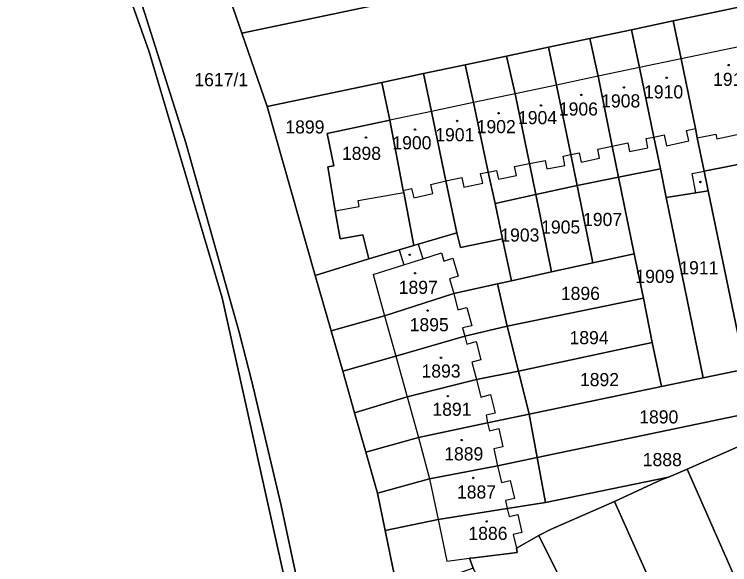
# Model space of a CAD drawing. Extents: x -596233 to -595156, y -1161235 to -1159375.
# Drawn here: x -595945.9 to -595853.3, y -1161090.6 to -1161019.3 of the extents above; entities that cross this region are included whole.
import ezdxf

# ---------------------------------------------------------------- set-up
doc = ezdxf.new("R2010")
doc.units = 0
for name, color, linetype in [('KN_CAR_KR', 7, 'Continuous'), ('KN_KULTURY', 7, 'Continuous'), ('KN_PARC_CIS_POZ', 7, 'Continuous'), ('KN_PARC_CIS_STAV', 7, 'Continuous'), ('KN_PARC_PLOCHA', 7, 'Continuous'), ('parcely_l', 7, 'Continuous')]:
    doc.layers.add(name, color=color, linetype=linetype)

msp = doc.modelspace()

# ---------------------------------------------------------------- linework, layer by layer
at = {"layer": 'KN_CAR_KR'}
for points in [[(-595848.81, -1161022.86), (-595859.57, -1161025.1)], [(-595859.57, -1161025.1), (-595864.95, -1161026.23)], [(-595864.95, -1161026.23), (-595870.33, -1161027.37)], [(-595870.33, -1161027.37), (-595875.71, -1161028.5)], [(-595875.71, -1161028.5), (-595881.06, -1161029.63)], [(-595881.06, -1161029.63), (-595886.46, -1161030.77)], [(-595886.46, -1161030.77), (-595891.89, -1161031.91)], [(-595891.89, -1161031.91), (-595897.3, -1161033.05)], [(-595858.9, -1161034.38), (-595857.72, -1161034.11)], [(-595858.6, -1161035.71), (-595858.9, -1161034.38)], [(-595854.98, -1161035.45), (-595846.51, -1161033.64)], [(-595864.11, -1161035.44), (-595863.11, -1161035.24)], [(-595863.87, -1161036.62), (-595864.11, -1161035.44)], [(-595863.11, -1161035.24), (-595861.78, -1161034.94)], [(-595861.78, -1161034.94), (-595861.46, -1161036.36)], [(-595857.49, -1161035.35), (-595855.11, -1161034.84)], [(-595855.11, -1161034.84), (-595854.98, -1161035.45)], [(-595868.49, -1161036.41), (-595866.48, -1161036)], [(-595866.48, -1161036), (-595866.25, -1161037.11)], [(-595861.46, -1161036.36), (-595858.6, -1161035.71)], [(-595873.87, -1161037.49), (-595872.77, -1161037.26)], [(-595872.77, -1161037.26), (-595872.51, -1161038.49)], [(-595870.37, -1161036.81), (-595868.49, -1161036.41)], [(-595870.13, -1161037.98), (-595870.37, -1161036.81)], [(-595866.25, -1161037.11), (-595863.87, -1161036.62)], [(-595874.86, -1161037.69), (-595873.87, -1161037.49)], [(-595874.62, -1161038.9), (-595874.86, -1161037.69)], [(-595872.51, -1161038.49), (-595870.13, -1161037.98)], [(-595881.15, -1161039.05), (-595879.21, -1161038.65)], [(-595880.91, -1161040.22), (-595881.15, -1161039.05)], [(-595879.21, -1161038.65), (-595877.19, -1161038.25)], [(-595877.19, -1161038.25), (-595876.97, -1161039.36)], [(-595876.97, -1161039.36), (-595874.62, -1161038.9)], [(-595885.53, -1161039.97), (-595884.54, -1161039.76)], [(-595885.27, -1161041.21), (-595885.53, -1161039.97)], [(-595884.54, -1161039.76), (-595883.47, -1161039.54)], [(-595883.47, -1161039.54), (-595883.23, -1161040.7)], [(-595858.15, -1161039.96), (-595856.58, -1161039.64)], [(-595857.69, -1161042.44), (-595858.15, -1161039.96)], [(-595891.97, -1161041.38), (-595890.02, -1161040.92)], [(-595890.02, -1161040.92), (-595887.96, -1161040.48)], [(-595887.96, -1161040.48), (-595887.69, -1161041.72)], [(-595883.23, -1161040.7), (-595880.91, -1161040.22)], [(-595895.54, -1161042.15), (-595894.48, -1161041.9)], [(-595894.48, -1161041.9), (-595894.19, -1161043.12)], [(-595891.7, -1161042.53), (-595891.97, -1161041.38)], [(-595887.69, -1161041.72), (-595885.27, -1161041.21)], [(-595901.4, -1161043.43), (-595895.49, -1161042.4)], [(-595894.19, -1161043.12), (-595891.7, -1161042.53)], [(-595901.25, -1161044.24), (-595901.4, -1161043.43)], [(-595904.35, -1161044.78), (-595901.25, -1161044.24)], [(-595893.63, -1161049.11), (-595893.02, -1161050.99)], [(-595896.09, -1161049.84), (-595895.47, -1161051.76)], [(-595893.02, -1161050.99), (-595890.62, -1161050.23)], [(-595890.62, -1161050.23), (-595890.28, -1161051.28)], [(-595895.47, -1161051.76), (-595893.02, -1161050.99)], [(-595890.28, -1161051.28), (-595889.13, -1161050.92)], [(-595889.13, -1161050.92), (-595888.44, -1161053.25)], [(-595899.45, -1161053.01), (-595895.47, -1161051.76)], [(-595899.45, -1161053.01), (-595897.96, -1161058.37)], [(-595888.44, -1161053.25), (-595889.58, -1161053.58)], [(-595889.58, -1161053.58), (-595889.02, -1161055.48)], [(-595889.02, -1161055.48), (-595888.47, -1161057.59)], [(-595888.47, -1161057.59), (-595887.31, -1161057.29)], [(-595887.31, -1161057.29), (-595886.69, -1161059.65)], [(-595897.96, -1161058.37), (-595896.5, -1161063.58)], [(-595886.69, -1161059.65), (-595887.86, -1161059.95)], [(-595887.86, -1161059.95), (-595887.59, -1161060.99)], [(-595887.59, -1161060.99), (-595887.32, -1161062.03)], [(-595887.32, -1161062.03), (-595886.11, -1161061.71)], [(-595886.11, -1161061.71), (-595885.49, -1161064.07)], [(-595896.5, -1161063.58), (-595895.03, -1161068.85)], [(-595885.49, -1161064.07), (-595886.66, -1161064.38)], [(-595886.66, -1161064.38), (-595886.08, -1161066.61)], [(-595886.08, -1161066.61), (-595885.51, -1161068.89)], [(-595885.51, -1161068.89), (-595884.27, -1161068.58)], [(-595884.27, -1161068.58), (-595883.67, -1161070.99)], [(-595895.03, -1161068.85), (-595893.56, -1161074.12)], [(-595883.67, -1161070.99), (-595884.83, -1161071.23)], [(-595884.83, -1161071.23), (-595884.63, -1161072.22)], [(-595884.63, -1161072.22), (-595884.4, -1161073.25)], [(-595884.4, -1161073.25), (-595883.19, -1161072.98)], [(-595883.19, -1161072.98), (-595882.67, -1161075.32)], [(-595893.56, -1161074.12), (-595892.15, -1161079.46)], [(-595882.67, -1161075.32), (-595883.83, -1161075.58)], [(-595883.83, -1161075.58), (-595883.33, -1161077.8)], [(-595883.33, -1161077.8), (-595882.84, -1161079.97)], [(-595892.15, -1161079.46), (-595891.04, -1161084.75)], [(-595882.84, -1161079.97), (-595881.69, -1161079.71)], [(-595881.69, -1161079.71), (-595881.17, -1161082.04)], [(-595881.17, -1161082.04), (-595882.32, -1161082.3)], [(-595882.32, -1161082.3), (-595882.09, -1161083.33)], [(-595882.09, -1161083.33), (-595881.86, -1161084.36)], [(-595881.86, -1161084.36), (-595880.7, -1161084.11)], [(-595880.7, -1161084.11), (-595880.18, -1161086.44)], [(-595891.04, -1161084.75), (-595889.9, -1161090.13)], [(-595880.18, -1161086.44), (-595881.34, -1161086.7)], [(-595881.34, -1161086.7), (-595880.89, -1161088.44)], [(-595889.9, -1161090.13), (-595886.97, -1161089.77)]]:
    msp.add_lwpolyline(points, dxfattribs=at)
at = {"layer": 'KN_KULTURY'}
for centre, radius in [((-595853.44, -1161025.91), 0.09), ((-595853.44, -1161025.91), 0.0398), ((-595861.45, -1161027.55), 0.09), ((-595861.45, -1161027.55), 0.0398), ((-595866.98, -1161028.8), 0.09), ((-595866.98, -1161028.8), 0.0398), ((-595872.49, -1161029.77), 0.09), ((-595872.49, -1161029.77), 0.0398), ((-595877.71, -1161031.14), 0.09), ((-595877.71, -1161031.14), 0.0398), ((-595883.21, -1161032.15), 0.09), ((-595883.21, -1161032.15), 0.0398), ((-595888.57, -1161033.15), 0.09), ((-595888.57, -1161033.15), 0.0398), ((-595894.03, -1161034.27), 0.09), ((-595894.03, -1161034.27), 0.0398), ((-595900.37, -1161035.3), 0.09), ((-595900.37, -1161035.3), 0.0398), ((-595857.08, -1161041.05), 0.09), ((-595857.08, -1161041.05), 0.0398), ((-595894.7, -1161050.47), 0.09), ((-595894.7, -1161050.47), 0.0398), ((-595894.01, -1161052.87), 0.09), ((-595894.01, -1161052.87), 0.0398), ((-595892.4, -1161057.7), 0.09), ((-595892.4, -1161057.7), 0.0398), ((-595890.66, -1161063.81), 0.09), ((-595890.66, -1161063.81), 0.0398), ((-595889.78, -1161068.77), 0.09), ((-595889.78, -1161068.77), 0.0398), ((-595887.97, -1161074.47), 0.09), ((-595887.97, -1161074.47), 0.0398), ((-595886.5, -1161079.37), 0.09), ((-595886.5, -1161079.37), 0.0398), ((-595884.76, -1161084.99), 0.09), ((-595884.76, -1161084.99), 0.0398)]:
    msp.add_circle(centre, radius, dxfattribs=at)
at = {"layer": 'KN_PARC_PLOCHA'}
for points in [[(-595932.45, -1161008.33), (-595923.68, -1161035.97), (-595916.79, -1161060.49), (-595915.17, -1161066.86), (-595911.35, -1161082.95), (-595908.87, -1161094.65), (-595901.08, -1161134.44), (-595900.34, -1161134.29), (-595898.31, -1161145), (-595901.34, -1161137.73), (-595900.87, -1161137.65), (-595919, -1161056.06), (-595928.46, -1161024.22), (-595963.05, -1160926.68)], [(-595963.05, -1160926.68), (-595928.46, -1161024.22), (-595919, -1161056.06), (-595900.87, -1161137.65), (-595901.34, -1161137.73), (-595903.95, -1161138.15), (-595904.75, -1161140.26), (-595905.56, -1161142.28), (-595906.73, -1161144.3), (-595908.51, -1161146.01), (-595911.15, -1161147.82), (-595913.46, -1161148.94), (-595935.55, -1161156.06), (-595938.4, -1161156.98), (-595944.25, -1161155.13), (-595946.59, -1161152.37)], [(-595908.87, -1161094.65), (-595911.35, -1161082.95), (-595915.17, -1161066.86), (-595916.79, -1161060.49), (-595923.68, -1161035.97), (-595932.45, -1161008.33)], [(-595919.83, -1161012.04), (-595916.44, -1161021.78), (-595913.17, -1161031.29), (-595906.93, -1161053.15), (-595904.89, -1161060.33), (-595903.39, -1161065.56), (-595901.86, -1161070.94), (-595900.41, -1161076.02), (-595898.88, -1161081.33), (-595897.87, -1161086.16), (-595896.89, -1161090.99)], [(-595855.21, -1161019.07), (-595860.62, -1161020.2), (-595866, -1161021.34), (-595871.4, -1161022.48), (-595876.73, -1161023.6), (-595882.17, -1161024.75), (-595887.52, -1161025.88), (-595892.91, -1161027.02), (-595898.34, -1161028.16), (-595913.17, -1161031.29), (-595916.44, -1161021.78), (-595892.98, -1161016.84)]]:
    msp.add_lwpolyline(points, dxfattribs=at)
for points in [[(-595894.16, -1161012.18), (-595892.98, -1161016.84), (-595916.44, -1161021.78), (-595919.83, -1161012.04), (-595913.2, -1161009.57), (-595911.24, -1161015.14), (-595907.04, -1161013.66), (-595906.08, -1161016.37), (-595903.47, -1161015.43), (-595903.61, -1161015.04), (-595898.75, -1161013.27)], [(-595845.69, -1161037.5), (-595856.58, -1161039.64), (-595857.49, -1161035.35), (-595857.72, -1161034.11), (-595859.57, -1161025.1), (-595860.62, -1161020.2), (-595855.21, -1161019.07), (-595849.85, -1161017.95), (-595848.81, -1161022.86), (-595846.89, -1161031.88), (-595846.51, -1161033.64)], [(-595856.58, -1161039.64), (-595856.06, -1161042.18), (-595857.69, -1161042.44), (-595861.52, -1161043.05), (-595862.27, -1161039.35), (-595863.11, -1161035.24), (-595864.95, -1161026.23), (-595866, -1161021.34), (-595860.62, -1161020.2), (-595859.57, -1161025.1), (-595857.72, -1161034.11), (-595857.49, -1161035.35)], [(-595862.27, -1161039.35), (-595867.67, -1161040.44), (-595868.49, -1161036.41), (-595870.33, -1161027.37), (-595871.4, -1161022.48), (-595866, -1161021.34), (-595864.95, -1161026.23), (-595863.11, -1161035.24)], [(-595867.67, -1161040.44), (-595873.05, -1161041.51), (-595873.87, -1161037.49), (-595875.71, -1161028.5), (-595876.73, -1161023.6), (-595871.4, -1161022.48), (-595870.33, -1161027.37), (-595868.49, -1161036.41)], [(-595873.05, -1161041.51), (-595878.39, -1161042.66), (-595879.21, -1161038.65), (-595881.06, -1161029.63), (-595882.17, -1161024.75), (-595876.73, -1161023.6), (-595875.71, -1161028.5), (-595873.87, -1161037.49)], [(-595878.39, -1161042.66), (-595883.67, -1161043.84), (-595884.54, -1161039.76), (-595886.46, -1161030.77), (-595887.52, -1161025.88), (-595882.17, -1161024.75), (-595881.06, -1161029.63), (-595879.21, -1161038.65)], [(-595883.67, -1161043.84), (-595882.7, -1161048.41), (-595888.14, -1161049.53), (-595888.62, -1161047.62), (-595890.02, -1161040.92), (-595891.89, -1161031.91), (-595892.91, -1161027.02), (-595887.52, -1161025.88), (-595886.46, -1161030.77), (-595884.54, -1161039.76)], [(-595888.62, -1161047.62), (-595893.63, -1161049.11), (-595894.16, -1161049.27), (-595895.49, -1161042.4), (-595895.54, -1161042.15), (-595897.3, -1161033.05), (-595898.34, -1161028.16), (-595892.91, -1161027.02), (-595891.89, -1161031.91), (-595890.02, -1161040.92)], [(-595897.3, -1161033.05), (-595905.38, -1161034.75), (-595904.53, -1161038.96), (-595905.33, -1161039.1), (-595904.35, -1161044.78), (-595903.72, -1161048.42), (-595900.78, -1161047.91), (-595900, -1161051), (-595906.93, -1161053.15), (-595913.17, -1161031.29), (-595898.34, -1161028.16)], [(-595894.16, -1161049.27), (-595896.09, -1161049.84), (-595900, -1161051), (-595900.78, -1161047.91), (-595903.72, -1161048.42), (-595904.35, -1161044.78), (-595905.33, -1161039.1), (-595904.53, -1161038.96), (-595905.38, -1161034.75), (-595897.3, -1161033.05), (-595895.54, -1161042.15), (-595895.49, -1161042.4)], [(-595843.69, -1161046.89), (-595849.2, -1161048.07), (-595848.08, -1161053.47), (-595846.95, -1161058.96), (-595845.87, -1161064.16), (-595851.31, -1161065.29), (-595856.06, -1161042.18), (-595856.58, -1161039.64), (-595845.69, -1161037.5)], [(-595861.52, -1161043.05), (-595856.75, -1161066.42), (-595862.14, -1161067.54), (-595863.31, -1161061.82), (-595864.47, -1161056.11), (-595865.64, -1161050.36), (-595867.67, -1161040.44), (-595862.27, -1161039.35)], [(-595865.64, -1161050.36), (-595871, -1161051.53), (-595873.05, -1161041.51), (-595867.67, -1161040.44)], [(-595871, -1161051.53), (-595876.34, -1161052.7), (-595878.39, -1161042.66), (-595873.05, -1161041.51)], [(-595876.34, -1161052.7), (-595881.54, -1161053.84), (-595882.7, -1161048.41), (-595883.67, -1161043.84), (-595878.39, -1161042.66)], [(-595851.31, -1161065.29), (-595856.75, -1161066.42), (-595861.52, -1161043.05), (-595857.69, -1161042.44), (-595856.06, -1161042.18)], [(-595882.7, -1161048.41), (-595881.54, -1161053.84), (-595883.37, -1161054.24), (-595889.02, -1161055.48), (-595897.96, -1161058.37), (-595904.89, -1161060.33), (-595906.93, -1161053.15), (-595900, -1161051), (-595896.09, -1161049.84), (-595894.16, -1161049.27), (-595893.63, -1161049.11), (-595888.62, -1161047.62), (-595888.14, -1161049.53)], [(-595864.47, -1161056.11), (-595882.11, -1161059.71), (-595883.37, -1161054.24), (-595881.54, -1161053.84), (-595876.34, -1161052.7), (-595871, -1161051.53), (-595865.64, -1161050.36)], [(-595882.11, -1161059.71), (-595887.59, -1161060.99), (-595896.5, -1161063.58), (-595903.39, -1161065.56), (-595904.89, -1161060.33), (-595897.96, -1161058.37), (-595889.02, -1161055.48), (-595883.37, -1161054.24)], [(-595863.31, -1161061.82), (-595880.63, -1161065.53), (-595882.11, -1161059.71), (-595864.47, -1161056.11)], [(-595880.63, -1161065.53), (-595886.08, -1161066.61), (-595895.03, -1161068.85), (-595901.86, -1161070.94), (-595903.39, -1161065.56), (-595896.5, -1161063.58), (-595887.59, -1161060.99), (-595882.11, -1161059.71)], [(-595862.14, -1161067.54), (-595879.27, -1161071.11), (-595880.63, -1161065.53), (-595863.31, -1161061.82)], [(-595844.72, -1161069.74), (-595878.2, -1161076.73), (-595879.27, -1161071.11), (-595862.14, -1161067.54), (-595856.75, -1161066.42), (-595851.31, -1161065.29), (-595845.87, -1161064.16)], [(-595879.27, -1161071.11), (-595884.63, -1161072.22), (-595893.56, -1161074.12), (-595900.41, -1161076.02), (-595901.86, -1161070.94), (-595895.03, -1161068.85), (-595886.08, -1161066.61), (-595880.63, -1161065.53)], [(-595844.28, -1161071.85), (-595844.69, -1161072.03), (-595858.78, -1161078.24), (-595861.21, -1161079.27), (-595877.12, -1161082.53), (-595878.2, -1161076.73), (-595844.72, -1161069.74)], [(-595878.2, -1161076.73), (-595883.33, -1161077.8), (-595892.15, -1161079.46), (-595898.88, -1161081.33), (-595900.41, -1161076.02), (-595893.56, -1161074.12), (-595884.63, -1161072.22), (-595879.27, -1161071.11)], [(-595837.24, -1161088.2), (-595841.21, -1161090.03), (-595839.94, -1161093.17), (-595845.26, -1161095.8), (-595850.16, -1161097.83), (-595858.78, -1161078.24), (-595844.69, -1161072.03)], [(-595877.12, -1161082.53), (-595882.09, -1161083.33), (-595891.04, -1161084.75), (-595897.87, -1161086.16), (-595898.88, -1161081.33), (-595892.15, -1161079.46), (-595883.33, -1161077.8), (-595878.2, -1161076.73)], [(-595850.16, -1161097.83), (-595848.83, -1161100.85), (-595847.65, -1161103.46), (-595844.56, -1161110.24), (-595853.24, -1161113.55), (-595856.29, -1161106.76), (-595857.14, -1161107.14), (-595868.2, -1161082.4), (-595862.18, -1161079.61), (-595861.21, -1161079.27), (-595858.78, -1161078.24)], [(-595868.2, -1161082.4), (-595876.47, -1161086.05), (-595878, -1161086.81), (-595880.89, -1161088.44), (-595880.82, -1161089.01), (-595886.39, -1161089.71), (-595886.97, -1161089.77), (-595886.51, -1161091.06), (-595892.7, -1161093.24), (-595896.08, -1161094.7), (-595896.89, -1161090.99), (-595897.87, -1161086.16), (-595891.04, -1161084.75), (-595882.09, -1161083.33), (-595877.12, -1161082.53), (-595861.21, -1161079.27), (-595862.18, -1161079.61)], [(-595857.14, -1161107.14), (-595859.88, -1161108.37), (-595860.87, -1161109.2), (-595865.9, -1161111.18), (-595878, -1161086.81), (-595876.47, -1161086.05), (-595868.2, -1161082.4)], [(-595865.9, -1161111.18), (-595863.23, -1161116.56), (-595862.97, -1161117.08), (-595867.82, -1161119.46), (-595863.04, -1161129.43), (-595866.1, -1161130.88), (-595886.51, -1161091.06), (-595886.97, -1161089.77), (-595886.39, -1161089.71), (-595880.82, -1161089.01), (-595880.89, -1161088.44), (-595878, -1161086.81)]]:
    msp.add_lwpolyline(points, close=True, dxfattribs=at)
at = {"layer": 'parcely_l'}
for points in [[(-595970.85, -1160905.06), (-595963.05, -1160926.68), (-595928.46, -1161024.22), (-595919, -1161056.06), (-595900.87, -1161137.65), (-595901.34, -1161137.73)], [(-595898.31, -1161145), (-595900.34, -1161134.29), (-595901.08, -1161134.44), (-595908.87, -1161094.65), (-595911.35, -1161082.95), (-595915.17, -1161066.86), (-595916.79, -1161060.49), (-595923.68, -1161035.97), (-595932.45, -1161008.33), (-595931.85, -1161008.07), (-595933.08, -1161004.4), (-595933.76, -1161004.69), (-595934.5, -1161002.59), (-595933.82, -1161002.3), (-595934.86, -1160999.42), (-595935.6, -1160999.68), (-595936.32, -1160997.73), (-595935.57, -1160997.47), (-595936.57, -1160994.57), (-595937.32, -1160994.82), (-595945.84, -1160970.67), (-595945.16, -1160970.37), (-595946.16, -1160967.59)], [(-595919.83, -1161012.04), (-595916.44, -1161021.78)], [(-595892.98, -1161016.84), (-595916.44, -1161021.78)], [(-595849.85, -1161017.95), (-595855.21, -1161019.07), (-595860.62, -1161020.2)], [(-595860.62, -1161020.2), (-595866, -1161021.34)], [(-595860.62, -1161020.2), (-595859.57, -1161025.1), (-595857.72, -1161034.11), (-595857.49, -1161035.35), (-595856.58, -1161039.64)], [(-595866, -1161021.34), (-595871.4, -1161022.48)], [(-595866, -1161021.34), (-595864.95, -1161026.23), (-595863.11, -1161035.24), (-595862.27, -1161039.35)], [(-595916.44, -1161021.78), (-595913.17, -1161031.29)], [(-595871.4, -1161022.48), (-595876.73, -1161023.6)], [(-595867.67, -1161040.44), (-595868.49, -1161036.41), (-595870.33, -1161027.37), (-595871.4, -1161022.48)], [(-595876.73, -1161023.6), (-595882.17, -1161024.75)], [(-595873.05, -1161041.51), (-595873.87, -1161037.49), (-595875.71, -1161028.5), (-595876.73, -1161023.6)], [(-595887.52, -1161025.88), (-595882.17, -1161024.75)], [(-595882.17, -1161024.75), (-595881.06, -1161029.63), (-595879.21, -1161038.65), (-595878.39, -1161042.66)], [(-595887.52, -1161025.88), (-595892.91, -1161027.02)], [(-595883.67, -1161043.84), (-595884.54, -1161039.76), (-595886.46, -1161030.77), (-595887.52, -1161025.88)], [(-595898.34, -1161028.16), (-595892.91, -1161027.02)], [(-595892.91, -1161027.02), (-595891.89, -1161031.91), (-595890.02, -1161040.92), (-595888.62, -1161047.62)], [(-595913.17, -1161031.29), (-595898.34, -1161028.16)], [(-595898.34, -1161028.16), (-595897.3, -1161033.05)], [(-595906.93, -1161053.15), (-595913.17, -1161031.29)], [(-595897.3, -1161033.05), (-595905.38, -1161034.75), (-595904.53, -1161038.96), (-595905.33, -1161039.1), (-595904.35, -1161044.78), (-595903.72, -1161048.42), (-595900.78, -1161047.91), (-595900, -1161051)], [(-595894.16, -1161049.27), (-595895.49, -1161042.4), (-595895.54, -1161042.15), (-595897.3, -1161033.05)], [(-595856.58, -1161039.64), (-595845.69, -1161037.5)], [(-595862.27, -1161039.35), (-595867.67, -1161040.44)], [(-595861.52, -1161043.05), (-595862.27, -1161039.35)], [(-595856.06, -1161042.18), (-595856.58, -1161039.64)], [(-595867.67, -1161040.44), (-595873.05, -1161041.51)], [(-595865.64, -1161050.36), (-595867.67, -1161040.44)], [(-595878.39, -1161042.66), (-595873.05, -1161041.51)], [(-595873.05, -1161041.51), (-595871, -1161051.53)], [(-595878.39, -1161042.66), (-595883.67, -1161043.84)], [(-595876.34, -1161052.7), (-595878.39, -1161042.66)], [(-595856.06, -1161042.18), (-595857.69, -1161042.44), (-595861.52, -1161043.05)], [(-595851.31, -1161065.29), (-595856.06, -1161042.18)], [(-595856.75, -1161066.42), (-595861.52, -1161043.05)], [(-595883.67, -1161043.84), (-595882.7, -1161048.41)], [(-595888.62, -1161047.62), (-595893.63, -1161049.11), (-595894.16, -1161049.27)], [(-595882.7, -1161048.41), (-595888.14, -1161049.53), (-595888.62, -1161047.62)], [(-595882.7, -1161048.41), (-595881.54, -1161053.84)], [(-595894.16, -1161049.27), (-595896.09, -1161049.84), (-595900, -1161051)], [(-595900, -1161051), (-595906.93, -1161053.15)], [(-595871, -1161051.53), (-595865.64, -1161050.36)], [(-595864.47, -1161056.11), (-595865.64, -1161050.36)], [(-595871, -1161051.53), (-595876.34, -1161052.7)], [(-595881.54, -1161053.84), (-595876.34, -1161052.7)], [(-595906.93, -1161053.15), (-595904.89, -1161060.33)], [(-595881.54, -1161053.84), (-595883.37, -1161054.24)], [(-595904.89, -1161060.33), (-595897.96, -1161058.37), (-595889.02, -1161055.48), (-595883.37, -1161054.24)], [(-595883.37, -1161054.24), (-595882.11, -1161059.71)], [(-595882.11, -1161059.71), (-595864.47, -1161056.11)], [(-595864.47, -1161056.11), (-595863.31, -1161061.82)], [(-595904.89, -1161060.33), (-595903.39, -1161065.56)], [(-595882.11, -1161059.71), (-595887.59, -1161060.99), (-595896.5, -1161063.58), (-595903.39, -1161065.56)], [(-595880.63, -1161065.53), (-595882.11, -1161059.71)], [(-595880.63, -1161065.53), (-595863.31, -1161061.82)], [(-595863.31, -1161061.82), (-595862.14, -1161067.54)], [(-595903.39, -1161065.56), (-595901.86, -1161070.94)], [(-595901.86, -1161070.94), (-595895.03, -1161068.85), (-595886.08, -1161066.61), (-595880.63, -1161065.53)], [(-595879.27, -1161071.11), (-595880.63, -1161065.53)], [(-595856.75, -1161066.42), (-595851.31, -1161065.29)], [(-595862.14, -1161067.54), (-595856.75, -1161066.42)], [(-595879.27, -1161071.11), (-595862.14, -1161067.54)], [(-595844.72, -1161069.74), (-595878.2, -1161076.73)], [(-595901.86, -1161070.94), (-595900.41, -1161076.02)], [(-595879.27, -1161071.11), (-595884.63, -1161072.22), (-595893.56, -1161074.12), (-595900.41, -1161076.02)], [(-595878.2, -1161076.73), (-595879.27, -1161071.11)], [(-595844.69, -1161072.03), (-595858.78, -1161078.24)], [(-595900.41, -1161076.02), (-595898.88, -1161081.33)], [(-595898.88, -1161081.33), (-595892.15, -1161079.46), (-595883.33, -1161077.8), (-595878.2, -1161076.73)], [(-595878.2, -1161076.73), (-595877.12, -1161082.53)], [(-595861.21, -1161079.27), (-595858.78, -1161078.24)], [(-595858.78, -1161078.24), (-595850.16, -1161097.83)], [(-595877.12, -1161082.53), (-595861.21, -1161079.27)], [(-595861.21, -1161079.27), (-595862.18, -1161079.61), (-595868.2, -1161082.4)], [(-595898.88, -1161081.33), (-595897.87, -1161086.16)], [(-595877.12, -1161082.53), (-595882.09, -1161083.33), (-595891.04, -1161084.75), (-595897.87, -1161086.16)], [(-595868.2, -1161082.4), (-595876.47, -1161086.05), (-595878, -1161086.81)], [(-595868.2, -1161082.4), (-595857.14, -1161107.14)], [(-595897.87, -1161086.16), (-595896.89, -1161090.99), (-595896.08, -1161094.7)], [(-595878, -1161086.81), (-595880.89, -1161088.44), (-595880.82, -1161089.01), (-595886.39, -1161089.71), (-595886.97, -1161089.77), (-595886.51, -1161091.06)], [(-595865.9, -1161111.18), (-595878, -1161086.81)]]:
    msp.add_lwpolyline(points, dxfattribs=at)

# ---------------------------------------------------------------- texts
at = {"layer": 'KN_PARC_CIS_POZ'}
for s, p in [('1617/1', (-595922.5866, -1161028.65)), ('1899', (-595910.8066, -1161034.77)), ('1907', (-595872.2766, -1161046.75)), ('1905', (-595877.6966, -1161047.73)), ('1903', (-595882.9866, -1161048.77)), ('1911', (-595859.8166, -1161053)), ('1909', (-595865.4966, -1161054.12)), ('1896', (-595875.1466, -1161056.32)), ('1894', (-595874.0266, -1161062.05)), ('1892', (-595872.6766, -1161067.48)), ('1890', (-595865.0066, -1161072.31)), ('1888', (-595864.5466, -1161077.84))]:
    msp.add_text(s, height=1.7, dxfattribs=at).set_placement(p)
at = {"layer": 'KN_PARC_CIS_STAV'}
for s, p in [('1912', (-595855.4466, -1161028.61)), ('1910', (-595864.3766, -1161030.23)), ('1908', (-595869.9266, -1161031.4)), ('1906', (-595875.4066, -1161032.45)), ('1904', (-595880.6966, -1161033.56)), ('1902', (-595886.0466, -1161034.73)), ('1901', (-595891.4066, -1161035.78)), ('1900', (-595896.9566, -1161036.82)), ('1898', (-595903.4866, -1161038.19)), ('1897', (-595896.1366, -1161055.54)), ('1895', (-595894.7166, -1161060.37)), ('1893', (-595893.1866, -1161066.37)), ('1891', (-595891.7766, -1161071.32)), ('1889', (-595890.2466, -1161077.09)), ('1887', (-595888.5966, -1161082.03)), ('1886', (-595887.1166, -1161087.39))]:
    msp.add_text(s, height=1.7, dxfattribs=at).set_placement(p)

doc.saveas('drawing.dxf')
